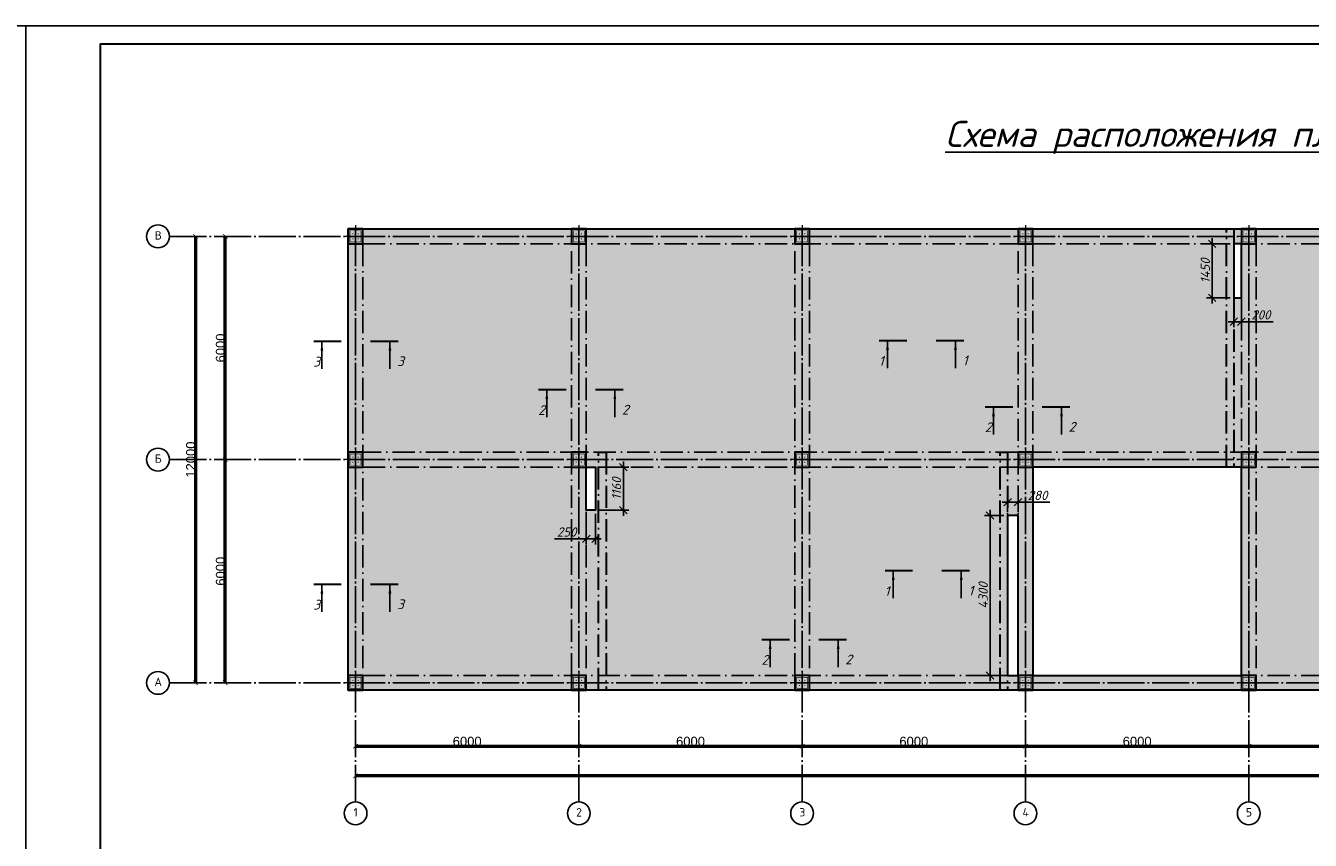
# Model space of a CAD drawing. Header units: millimetres. Extents: x -33345 to 4712671, y -3392 to 121473.
# Tile 662 of 1056: x 3408872 to 3443385, y 64606 to 86501. Entities that reach past the tile are written whole.
import ezdxf

# ---------------------------------------------------------------- set-up
doc = ezdxf.new("R2010")
doc.units = ezdxf.units.MM
for name, pattern in [('ACAD_ISO10W100', [18, 12, -3, 0, -3]), ('CENTER2', [28.575, 19.05, -3.175, 3.175, -3.175]), ('ГОСТ 2.303 5', [24, 20, -1.5, 1, -1.5])]:
    doc.linetypes.add(name, pattern=pattern)
doc.layers.add('0.25', color=7, linetype='Continuous', lineweight=25)
for name, color, linetype in [('00-Axes', 1, 'CENTER2'), ('kcd_tx', 7, 'Continuous'), ('Цоколь', 7, 'Continuous')]:
    doc.layers.add(name, color=color, linetype=linetype)
doc.styles.add('_text', font='isocpeui.ttf')
doc.styles.add('ISOCPEUR_1.00', font='isocpeui.ttf')
doc.styles.get("Standard").update_dxf_attribs({"font": 'arial.ttf'})
doc.styles.add('Констр', font='isocpeui.ttf')
doc.styles.add('Тохир', font='isocpeui.ttf', dxfattribs={"oblique": 2, "height": 250})
doc.dimstyles.new('Islom 94', dxfattribs={"dimtxt": 250, "dimasz": 200, "dimexe": 150, "dimexo": 100, "dimgap": 60, "dimtad": 1, "dimdec": 0, "dimtxsty": '_text', "dimblk": 'OBLIQUE', "dimcen": 0, "dimdle": 150, "dimadec": 0, "dimazin": 0, "dimtfac": 1, "dimtdec": 0, "dimtmove": 0, "dimatfit": 3, "dimfxl": 1, "dimarcsym": 0})
doc.dimstyles.new('ISO-25$0', dxfattribs={"dimtxt": 300, "dimasz": 200, "dimexe": 100, "dimexo": 300, "dimgap": 50, "dimtad": 1, "dimdec": 0, "dimtxsty": 'Standard', "dimblk": 'OBLIQUE', "dimcen": 250, "dimadec": 0, "dimazin": 0, "dimtfac": 1, "dimtdec": 0, "dimtmove": 0, "dimatfit": 3, "dimldrblk": 'OBLIQUE', "dimfxl": 1.25, "dimarcsym": 0})

# ---------------------------------------------------------------- blocks, each defined once
blk = doc.blocks.new('*U282')
at = {"layer": '0.25', "color": 5, "linetype": 'Continuous', "lineweight": 25, "ltscale": 100}
blk.add_lwpolyline([(-72619, 0), (0, 0), (0, 42000), (-72619, 42000), (-72619, 0)], dxfattribs=at)
at = {"layer": '0.25', "color": 7, "linetype": 'Continuous', "lineweight": 30, "ltscale": 100}
blk.add_lwpolyline([(-70619, 500), (-500, 500), (-500, 41500), (-70619, 41500), (-70619, 500)], dxfattribs=at)
blk = doc.blocks.new('_ArchTick')
at = {"color": 0, "linetype": 'ByBlock', "const_width": 0.15}
blk.add_lwpolyline([(-0.5, -0.5), (0.5, 0.5)], dxfattribs=at)
blk = doc.blocks.new('*D43')
at = {"color": 0, "lineweight": -2, "transparency": 16777216}
for p, q in [((-36640, 60.625), (-36640, 61.25)), ((-36640, 60), (-30640, 60)), ((-30640, 60.625), (-30640, 61.25))]:
    blk.add_line(p, q, dxfattribs=at)
at = {"layer": 'Defpoints', "color": 0, "lineweight": 0, "transparency": 16777216}
for p in [(-36640, 60), (-30640, 60), (-30640, 60)]:
    blk.add_point(p, dxfattribs=at)
at = {"color": 0, "lineweight": -2, "transparency": 16777216, "xscale": 120, "yscale": 120, "zscale": 120, "rotation": 180}
blk.add_blockref('_ArchTick', (-36640, 60), dxfattribs=at)
at = {"color": 0, "lineweight": -2, "transparency": 16777216, "xscale": 120, "yscale": 120, "zscale": 120}
blk.add_blockref('_ArchTick', (-30640, 60), dxfattribs=at)
at = {"color": 0, "lineweight": 0, "transparency": 16777216, "insert": (-33640, 185.625), "char_height": 250, "attachment_point": 5}
blk.add_mtext('6000', dxfattribs=at)
blk = doc.blocks.new('_Oblique')
at = {"color": 0, "linetype": 'ByBlock', "lineweight": -2}
blk.add_line((-0.5, -0.5), (0.5, 0.5), dxfattribs=at)
blk = doc.blocks.new('*D14')
at = {"color": 0, "lineweight": -2, "transparency": 16777216}
for p, q in [((1035447, -1561152), (1035447, -1561151)), ((1035447, -1561152), (1041447, -1561152)), ((1041447, -1561152), (1041447, -1561151))]:
    blk.add_line(p, q, dxfattribs=at)
at = {"layer": 'Defpoints', "color": 0, "lineweight": 50, "transparency": 16777216}
for p in [(1035447, -1561152), (1041447, -1561152), (1041447, -1561152)]:
    blk.add_point(p, dxfattribs=at)
at = {"color": 0, "lineweight": -2, "transparency": 16777216, "xscale": 120, "yscale": 120, "zscale": 120, "rotation": 180}
blk.add_blockref('_ArchTick', (1035447, -1561152), dxfattribs=at)
at = {"color": 0, "lineweight": -2, "transparency": 16777216, "xscale": 120, "yscale": 120, "zscale": 120}
blk.add_blockref('_ArchTick', (1041447, -1561152), dxfattribs=at)
at = {"color": 0, "lineweight": 0, "transparency": 16777216, "insert": (1038447, -1561027), "char_height": 250, "attachment_point": 5}
blk.add_mtext('6000', dxfattribs=at)
blk = doc.blocks.new('*D15')
at = {"color": 0, "lineweight": -2, "transparency": 16777216}
for p, q in [((1041447, -1561152), (1041447, -1561151)), ((1041447, -1561152), (1047447, -1561152)), ((1047447, -1561152), (1047447, -1561151))]:
    blk.add_line(p, q, dxfattribs=at)
at = {"layer": 'Defpoints', "color": 0, "lineweight": 50, "transparency": 16777216}
for p in [(1041447, -1561152), (1047447, -1561152), (1047447, -1561152)]:
    blk.add_point(p, dxfattribs=at)
at = {"color": 0, "lineweight": -2, "transparency": 16777216, "xscale": 120, "yscale": 120, "zscale": 120, "rotation": 180}
blk.add_blockref('_ArchTick', (1041447, -1561152), dxfattribs=at)
at = {"color": 0, "lineweight": -2, "transparency": 16777216, "xscale": 120, "yscale": 120, "zscale": 120}
blk.add_blockref('_ArchTick', (1047447, -1561152), dxfattribs=at)
at = {"color": 0, "lineweight": 0, "transparency": 16777216, "insert": (1044447, -1561027), "char_height": 250, "attachment_point": 5}
blk.add_mtext('6000', dxfattribs=at)
blk = doc.blocks.new('*D16')
at = {"color": 0, "lineweight": -2, "transparency": 16777216}
for p, q in [((1047447, -1561152), (1047447, -1561151)), ((1047447, -1561152), (1053447, -1561152)), ((1053447, -1561152), (1053447, -1561151))]:
    blk.add_line(p, q, dxfattribs=at)
at = {"layer": 'Defpoints', "color": 0, "lineweight": 50, "transparency": 16777216}
for p in [(1047447, -1561152), (1053447, -1561152), (1053447, -1561152)]:
    blk.add_point(p, dxfattribs=at)
at = {"color": 0, "lineweight": -2, "transparency": 16777216, "xscale": 120, "yscale": 120, "zscale": 120, "rotation": 180}
blk.add_blockref('_ArchTick', (1047447, -1561152), dxfattribs=at)
at = {"color": 0, "lineweight": -2, "transparency": 16777216, "xscale": 120, "yscale": 120, "zscale": 120}
blk.add_blockref('_ArchTick', (1053447, -1561152), dxfattribs=at)
at = {"color": 0, "lineweight": 0, "transparency": 16777216, "insert": (1050447, -1561027), "char_height": 250, "attachment_point": 5}
blk.add_mtext('6000', dxfattribs=at)
blk = doc.blocks.new('*D31')
at = {"color": 0, "lineweight": -2, "transparency": 16777216}
for p, q in [((-12640, 61), (-12640, 61)), ((-12640, 60), (-5640, 60)), ((-5640, 61), (-5640, 61))]:
    blk.add_line(p, q, dxfattribs=at)
at = {"layer": 'Defpoints', "color": 0, "lineweight": 0, "transparency": 16777216}
for p in [(-12640, 60), (-5640, 60), (-5640, 60)]:
    blk.add_point(p, dxfattribs=at)
at = {"color": 0, "lineweight": -2, "transparency": 16777216, "xscale": 120, "yscale": 120, "zscale": 120, "rotation": 180}
blk.add_blockref('_ArchTick', (-12640, 60), dxfattribs=at)
at = {"color": 0, "lineweight": -2, "transparency": 16777216, "xscale": 120, "yscale": 120, "zscale": 120}
blk.add_blockref('_ArchTick', (-5640, 60), dxfattribs=at)
at = {"color": 0, "lineweight": 0, "transparency": 16777216, "insert": (-9140, 187), "char_height": 250, "attachment_point": 5}
blk.add_mtext('7000', dxfattribs=at)
blk = doc.blocks.new('*D44')
at = {"color": 0, "lineweight": -2, "transparency": 16777216}
for p, q in [((-36640, -739.375), (-36640, -738.75)), ((22760, -740), (-36640, -740)), ((22760, -739.375), (22760, -738.75))]:
    blk.add_line(p, q, dxfattribs=at)
at = {"layer": 'Defpoints', "color": 0, "lineweight": 0, "transparency": 16777216}
for p in [(-36640, -740), (-36640, -740), (22760, -740)]:
    blk.add_point(p, dxfattribs=at)
at = {"color": 0, "lineweight": -2, "transparency": 16777216, "xscale": 120, "yscale": 120, "zscale": 120, "rotation": 180}
blk.add_blockref('_ArchTick', (-36640, -740), dxfattribs=at)
at = {"color": 0, "lineweight": -2, "transparency": 16777216, "xscale": 120, "yscale": 120, "zscale": 120}
blk.add_blockref('_ArchTick', (22760, -740), dxfattribs=at)
at = {"color": 0, "lineweight": 0, "transparency": 16777216, "insert": (-6940, -614.375), "char_height": 250, "attachment_point": 5}
blk.add_mtext('59400', dxfattribs=at)
blk = doc.blocks.new('*D45')
at = {"color": 0, "lineweight": -2, "transparency": 16777216}
for p, q in [((-40140, 1760), (-40140, 7760)), ((-40139.375, 7760), (-40138.75, 7760)), ((-40139.375, 1760), (-40138.75, 1760))]:
    blk.add_line(p, q, dxfattribs=at)
at = {"layer": 'Defpoints', "color": 0, "lineweight": 0, "transparency": 16777216}
for p in [(-40140, 7760), (-40140, 7760), (-40140, 1760)]:
    blk.add_point(p, dxfattribs=at)
at = {"color": 0, "lineweight": -2, "transparency": 16777216, "xscale": 120, "yscale": 120, "zscale": 120}
for p, rotation in [((-40140, 7760), 90), ((-40140, 1760), 270)]:
    blk.add_blockref('_ArchTick', p, dxfattribs=dict(at, rotation=rotation))
at = {"color": 0, "lineweight": 0, "transparency": 16777216, "insert": (-40265.625, 4760), "char_height": 250, "attachment_point": 5, "rotation": 90}
blk.add_mtext('6000', dxfattribs=at)
blk = doc.blocks.new('*D19')
at = {"color": 0, "lineweight": -2, "transparency": 16777216}
for p, q in [((1025947, -1547452), (1025948, -1547452)), ((1025947, -1553452), (1025947, -1547452)), ((1025947, -1553452), (1025948, -1553452))]:
    blk.add_line(p, q, dxfattribs=at)
at = {"layer": 'Defpoints', "color": 0, "lineweight": 50, "transparency": 16777216}
for p in [(1025947, -1547452), (1025947, -1547452), (1025947, -1553452)]:
    blk.add_point(p, dxfattribs=at)
at = {"color": 0, "lineweight": -2, "transparency": 16777216, "xscale": 120, "yscale": 120, "zscale": 120}
for p, rotation in [((1025947, -1547452), 90), ((1025947, -1553452), 270)]:
    blk.add_blockref('_ArchTick', p, dxfattribs=dict(at, rotation=rotation))
at = {"color": 0, "lineweight": 0, "transparency": 16777216, "insert": (1025821, -1550452), "char_height": 250, "attachment_point": 5, "rotation": 90}
blk.add_mtext('6000', dxfattribs=at)
blk = doc.blocks.new('*D46')
at = {"color": 0, "lineweight": -2, "transparency": 16777216}
for p, q in [((-40940, 13760), (-40940, 1760)), ((-40939, 13760), (-40939, 13760)), ((-40939, 1760), (-40939, 1760))]:
    blk.add_line(p, q, dxfattribs=at)
at = {"layer": 'Defpoints', "color": 0, "lineweight": 0, "transparency": 16777216}
for p in [(-40940, 13760), (-40940, 1760), (-40940, 1760)]:
    blk.add_point(p, dxfattribs=at)
at = {"color": 0, "lineweight": -2, "transparency": 16777216, "xscale": 120, "yscale": 120, "zscale": 120}
for p, rotation in [((-40940, 13760), 90), ((-40940, 1760), 270)]:
    blk.add_blockref('_ArchTick', p, dxfattribs=dict(at, rotation=rotation))
at = {"color": 0, "lineweight": 0, "transparency": 16777216, "insert": (-41066, 7760), "char_height": 250, "attachment_point": 5, "rotation": 90}
blk.add_mtext('12000', dxfattribs=at)
blk = doc.blocks.new('column')
at = {"lineweight": 0}
for points in [[(-68, 56, -1), (-68, 86, -1)], [(68, 56, 1), (68, 86, 1)], [(-68, -56, 1), (-68, -86, 1)], [(68, -56, -1), (68, -86, -1)]]:
    blk.add_hatch(color=0, dxfattribs=at).paths.add_polyline_path(points)
at = {"color": 0, "lineweight": 0}
for p, q in [((0, 300), (0, -300)), ((300, 0), (-300, 0))]:
    blk.add_line(p, q, dxfattribs=at)
at = {"lineweight": 30}
blk.add_lwpolyline([(-200, 200), (200, 200), (200, -200), (-200, -200)], close=True, dxfattribs=at)
at = {"color": 0, "lineweight": 0, "const_width": 15}
blk.add_lwpolyline([(150, -150), (150, 150), (-150, 150), (-150, -150)], close=True, dxfattribs=at)
blk = doc.blocks.new('*D2329')
at = {"color": 0, "lineweight": -2, "transparency": 16777216}
for p, q in [((3424283, 74638), (3425080, 74638)), ((3424930, 73328), (3424930, 74788)), ((3424283, 73478), (3425080, 73478))]:
    blk.add_line(p, q, dxfattribs=at)
at = {"layer": 'Defpoints', "color": 0, "lineweight": 30, "transparency": 16777216}
for p in [(3424183, 74638, 1359241), (3424930, 74638), (3424183, 73478, 1359241)]:
    blk.add_point(p, dxfattribs=at)
at = {"color": 0, "lineweight": -2, "transparency": 16777216, "xscale": 200, "yscale": 200, "zscale": 200}
for p, rotation in [((3424930, 74638), 90), ((3424930, 73478), 270)]:
    blk.add_blockref('_Oblique', p, dxfattribs=dict(at, rotation=rotation))
at = {"color": 0, "lineweight": 0, "transparency": 16777216, "insert": (3424745, 74058), "char_height": 250, "attachment_point": 5, "rotation": 90, "style": '_text'}
blk.add_mtext('1160', dxfattribs=at)
blk = doc.blocks.new('*D2330')
at = {"color": 0, "lineweight": -2, "transparency": 16777216}
for p, q in [((3423933, 73378), (3423933, 72558)), ((3424183, 73378), (3424183, 72558)), ((3423933, 72708), (3423082, 72708)), ((3424333, 72708), (3423933, 72708))]:
    blk.add_line(p, q, dxfattribs=at)
at = {"layer": 'Defpoints', "color": 0, "lineweight": 30, "transparency": 16777216}
for p in [(3423933, 73478, 1359241), (3424183, 73478, 1359241), (3423933, 72708)]:
    blk.add_point(p, dxfattribs=at)
at = {"color": 0, "lineweight": -2, "transparency": 16777216, "xscale": 200, "yscale": 200, "zscale": 200, "rotation": 180}
blk.add_blockref('_Oblique', (3423933, 72708), dxfattribs=at)
at = {"color": 0, "lineweight": -2, "transparency": 16777216, "xscale": 200, "yscale": 200, "zscale": 200}
blk.add_blockref('_Oblique', (3424183, 72708), dxfattribs=at)
at = {"color": 0, "lineweight": 0, "transparency": 16777216, "insert": (3423407, 72893), "char_height": 250, "attachment_point": 5, "style": '_text'}
blk.add_mtext('250', dxfattribs=at)
blk = doc.blocks.new('*D3926')
at = {"layer": 'Defpoints', "color": 0, "lineweight": 0, "transparency": 16777216}
for p in [(3435253, 73338, 1359241), (3434781, 69038), (3435253, 69038, 1359241)]:
    blk.add_point(p, dxfattribs=at)
at = {"layer": 'kcd_tx', "color": 0, "lineweight": -2, "transparency": 16777216}
for p, q in [((3435153, 73338), (3434631, 73338)), ((3434781, 73488), (3434781, 68888)), ((3435153, 69038), (3434631, 69038))]:
    blk.add_line(p, q, dxfattribs=at)
at = {"layer": 'kcd_tx', "color": 0, "lineweight": -2, "transparency": 16777216, "xscale": 200, "yscale": 200, "zscale": 200}
for p, rotation in [((3434781, 73338), 90), ((3434781, 69038), 270)]:
    blk.add_blockref('_Oblique', p, dxfattribs=dict(at, rotation=rotation))
at = {"layer": 'kcd_tx', "color": 0, "lineweight": 0, "transparency": 16777216, "insert": (3434596, 71188), "char_height": 250, "attachment_point": 5, "rotation": 90, "style": '_text'}
blk.add_mtext('4300', dxfattribs=at)
blk = doc.blocks.new('*D3927')
at = {"layer": 'Defpoints', "color": 0, "lineweight": 0, "transparency": 16777216}
for p in [(3435533, 73692), (3435253, 73338, 1359241), (3435533, 73338, 1359241)]:
    blk.add_point(p, dxfattribs=at)
at = {"layer": 'kcd_tx', "color": 0, "lineweight": -2, "transparency": 16777216}
for p, q in [((3435103, 73692), (3435533, 73692)), ((3435253, 73438), (3435253, 73842)), ((3435533, 73438), (3435533, 73842)), ((3435533, 73692), (3436384, 73692))]:
    blk.add_line(p, q, dxfattribs=at)
at = {"layer": 'kcd_tx', "color": 0, "lineweight": -2, "transparency": 16777216, "xscale": 200, "yscale": 200, "zscale": 200, "rotation": 180}
blk.add_blockref('_Oblique', (3435253, 73692), dxfattribs=at)
at = {"layer": 'kcd_tx', "color": 0, "lineweight": -2, "transparency": 16777216, "xscale": 200, "yscale": 200, "zscale": 200}
blk.add_blockref('_Oblique', (3435533, 73692), dxfattribs=at)
at = {"layer": 'kcd_tx', "color": 0, "lineweight": 0, "transparency": 16777216, "insert": (3436058, 73877), "char_height": 250, "attachment_point": 5, "style": '_text'}
blk.add_mtext('280', dxfattribs=at)
blk = doc.blocks.new('*D3928')
at = {"layer": 'Defpoints', "color": 0, "lineweight": 0, "transparency": 16777216}
for p in [(3441333, 80638, 1359241), (3440749, 79188), (3441333, 79188, 1359241)]:
    blk.add_point(p, dxfattribs=at)
at = {"layer": 'kcd_tx', "color": 0, "lineweight": -2, "transparency": 16777216}
for p, q in [((3440749, 80788), (3440749, 79038)), ((3441233, 80638), (3440599, 80638)), ((3441233, 79188), (3440599, 79188))]:
    blk.add_line(p, q, dxfattribs=at)
at = {"layer": 'kcd_tx', "color": 0, "lineweight": -2, "transparency": 16777216, "xscale": 200, "yscale": 200, "zscale": 200}
for p, rotation in [((3440749, 80638), 90), ((3440749, 79188), 270)]:
    blk.add_blockref('_Oblique', p, dxfattribs=dict(at, rotation=rotation))
at = {"layer": 'kcd_tx', "color": 0, "lineweight": 0, "transparency": 16777216, "insert": (3440564, 79913), "char_height": 250, "attachment_point": 5, "rotation": 90, "style": '_text'}
blk.add_mtext('1450', dxfattribs=at)
blk = doc.blocks.new('*D3929')
at = {"layer": 'Defpoints', "color": 0, "lineweight": 0, "transparency": 16777216}
for p in [(3441333, 79188, 1359241), (3441533, 79188, 1359241), (3441533, 78545)]:
    blk.add_point(p, dxfattribs=at)
at = {"layer": 'kcd_tx', "color": 0, "lineweight": -2, "transparency": 16777216}
for p, q in [((3441333, 79088), (3441333, 78395)), ((3441533, 79088), (3441533, 78395)), ((3441183, 78545), (3441533, 78545)), ((3441533, 78545), (3442384, 78545))]:
    blk.add_line(p, q, dxfattribs=at)
at = {"layer": 'kcd_tx', "color": 0, "lineweight": -2, "transparency": 16777216, "xscale": 200, "yscale": 200, "zscale": 200, "rotation": 180}
blk.add_blockref('_Oblique', (3441333, 78545), dxfattribs=at)
at = {"layer": 'kcd_tx', "color": 0, "lineweight": -2, "transparency": 16777216, "xscale": 200, "yscale": 200, "zscale": 200}
blk.add_blockref('_Oblique', (3441533, 78545), dxfattribs=at)
at = {"layer": 'kcd_tx', "color": 0, "lineweight": 0, "transparency": 16777216, "insert": (3442058, 78730), "char_height": 250, "attachment_point": 5, "style": '_text'}
blk.add_mtext('200', dxfattribs=at)
blk = doc.blocks.new('fgfgfgfgggffrw')
at = {"layer": '00-Axes', "color": 251, "linetype": 'ГОСТ 2.303 5', "ltscale": 50, "true_color": 0x636466}
for points in [[(-36640, 13960), (-36640, -1440)], [(-30640, 13960), (-30640, -1440)], [(-24640, 13960), (-24640, -1440)], [(-18640, 13960), (-18640, -1440)], [(-12640, 13960), (-12640, -1440)], [(22960, 13760), (-41640, 13760)], [(22960, 7760), (-41640, 7760)], [(22960, 1760), (-41640, 1760)]]:
    blk.add_lwpolyline(points, dxfattribs=at)
at = {"layer": '00-Axes', "color": 219, "linetype": 'ByBlock', "ltscale": 100, "true_color": 0x642165}
for centre in [(-41946, 13760), (-41946, 7760), (-41946, 1760), (-36640, -1746), (-30640, -1746), (-24640, -1746), (-18640, -1746), (-12640, -1746)]:
    blk.add_circle(centre, 306, dxfattribs=at)
at = {"layer": '00-Axes', "color": 219, "linetype": 'ByBlock', "ltscale": 100, "true_color": 0x642165, "char_height": 226.059, "attachment_point": 1, "style": 'ISOCPEUR_1.00'}
for s, insert in [('\\pxqc;{\\fISOCPEUR|b0|i0|c204|p34;В}', (-42327.1, 13899.8)), ('\\pxqc;{\\fISOCPEUR|b0|i0|c204|p34;Б}', (-42327.1, 7899.8)), ('\\pxqc;{\\fISOCPEUR|b0|i0|c204|p34;А}', (-42327.1, 1899.8)), ('\\pxqc;{\\fISOCPEUR|b0|i0|c204|p34;1}', (-37021.2, -1606.2)), ('\\pxqc;{\\fISOCPEUR|b0|i0|c204|p34;2}', (-31021.2, -1606.2)), ('\\pxqc;{\\fISOCPEUR|b0|i0|c204|p34;3}', (-25021.2, -1606.2)), ('\\pxqc;{\\fISOCPEUR|b0|i0|c204|p34;4}', (-19021.2, -1606.2)), ('\\pxqc;{\\fISOCPEUR|b0|i0|c204|p34;5}', (-13021.2, -1606.2))]:
    blk.add_mtext_dynamic_manual_height_columns(s, width=772.479, gutter_width=706.4, heights=[0], dxfattribs=dict(at, insert=insert))
at = {"color": 18, "lineweight": 0, "true_color": 0x000000}
for base, p1, p2, picture, middle in [((-40940, 1760), (-40940, 13760), (-40940, 1760), '*D46', (-41065.6, 7760)), ((-40140, 7760), (-40140, 1760), (-40140, 7760), '*D45', (-40265.6, 4760))]:
    dim = blk.add_linear_dim(base=base, p1=p1, p2=p2, angle=90, dimstyle='ISO-25$0', dxfattribs=at)
    dim.commit()
    dim.dimension.update_dxf_attribs({"geometry": picture, "text_midpoint": middle})
dim = blk.add_linear_dim(base=(-40140, 13760), p1=(-40140, 7760), p2=(-40140, 13760), angle=90, dimstyle='ISO-25$0', dxfattribs=at)
dim.commit()
dim.dimension.update_dxf_attribs({"geometry": '*D19', "text_midpoint": (-40265.6, 10760), "insert": (-1066086.8, 1561212.4)})
for base, p1, p2, picture, middle in [((-30640, 60), (-36640, 60), (-30640, 60), '*D43', (-33640, 185.6)), ((-5640, 60), (-12640, 60), (-5640, 60), '*D31', (-9140, 187.2)), ((-36640, -740), (22760, -740), (-36640, -740), '*D44', (-6940, -614.4))]:
    dim = blk.add_linear_dim(base=base, p1=p1, p2=p2, dimstyle='ISO-25$0', dxfattribs=at)
    dim.commit()
    dim.dimension.update_dxf_attribs({"geometry": picture, "text_midpoint": middle})
for base, p1, p2, picture, middle in [((-24640, 60), (-30640, 60), (-24640, 60), '*D14', (-27640, 185.6)), ((-18640, 60), (-24640, 60), (-18640, 60), '*D15', (-21640, 185.6)), ((-12640, 60), (-18640, 60), (-12640, 60), '*D16', (-15640, 185.6))]:
    dim = blk.add_linear_dim(base=base, p1=p1, p2=p2, dimstyle='ISO-25$0', dxfattribs=at)
    dim.commit()
    dim.dimension.update_dxf_attribs({"geometry": picture, "text_midpoint": middle, "insert": (-1066086.8, 1561212.4)})

msp = doc.modelspace()

# ---------------------------------------------------------------- hatches: boundary and pattern name
at = {"layer": 'Цоколь', "lineweight": 0, "true_color": 0x293189}
h = msp.add_hatch(dxfattribs=at)
h.set_pattern_fill('ANSI36', color=177, scale=50)
h.set_pattern_definition([(45, (314975.59, -1455570.7), (84.189901, 308.696304), [396.875, -79.375, 0, -79.375])])
h.paths.add_polyline_path([(3417532.945, 81038.371), (3477332.945, 81038.371), (3477332.945, 68638.371), (3417532.945, 68638.371)])
h.paths.add_polyline_path([(3435932.945, 69038.371), (3441532.945, 69038.371), (3441532.945, 74638.371), (3435932.945, 74638.371)], flags=16)
h.paths.add_polyline_path([(3448932.945, 69038.371), (3454532.945, 69038.371), (3454532.945, 74638.371), (3448932.945, 74638.371)], flags=16)
h.paths.add_polyline_path([(3464932.945, 74388.371), (3464932.945, 74638.371), (3464013, 74638.371), (3464013, 74388.371)], flags=16)
h.paths.add_polyline_path([(3435532.945, 73338.37), (3435252.945, 73338.37), (3435252.945, 69038.371), (3435532.945, 69038.371)], flags=16)
h.paths.add_polyline_path([(3441332.945, 79188.371), (3441532.945, 79188.371), (3441532.945, 80638.371), (3441332.945, 80638.371)], flags=16)
h.paths.add_polyline_path([(3448212.945, 73718.371), (3448532.945, 73718.371), (3448532.945, 74638.371), (3448212.945, 74638.371)], flags=16)
h.paths.add_polyline_path([(3449132.945, 80638.371), (3448932.945, 80638.371), (3448932.945, 79188.371), (3449132.945, 79188.371)], flags=16)
h.paths.add_polyline_path([(3459732.945, 80638.371), (3459732.945, 80388.371), (3460532.945, 80388.371), (3460532.945, 80638.371)], flags=16)
h.paths.add_polyline_path([(3476932.945, 80638.371), (3476682.945, 80638.371), (3476682.945, 79838.371), (3476932.945, 79838.371)], flags=16)
h.paths.add_polyline_path([(3455212.945, 74638.371), (3454932.945, 74638.371), (3454932.945, 69038.371), (3455212.945, 69038.371)], flags=16)
h.paths.add_polyline_path([(3423932.945, 73478.371), (3424182.945, 73478.371), (3424182.945, 74638.371), (3423932.945, 74638.371)], flags=16)

# ---------------------------------------------------------------- linework, layer by layer
at = {"color": 116, "linetype": 'Continuous', "lineweight": 25, "ltscale": 3, "true_color": 0x136734}
for p, q in [((3432024.713, 78012.693), (3432024.713, 77300.193)), ((3433852.454, 78012.693), (3433852.454, 77300.193)), ((3416829.554, 77991.232, 1359241.496), (3416829.554, 77278.732, 1359241.496)), ((3418657.294, 77991.232, 1359241.496), (3418657.294, 77278.732, 1359241.496)), ((3422873.176, 76690.487, 1359241.496), (3422873.176, 75977.987, 1359241.496)), ((3424700.916, 76690.487, 1359241.496), (3424700.916, 75977.987, 1359241.496)), ((3434873.176, 76227.597, 1359241.496), (3434873.176, 75515.097, 1359241.496)), ((3436700.916, 76227.597, 1359241.496), (3436700.916, 75515.097, 1359241.496)), ((3432179.484, 71825.584), (3432179.484, 71113.084)), ((3434007.224, 71825.584), (3434007.224, 71113.084)), ((3416829.554, 71459.816, 1359241.496), (3416829.554, 70747.316, 1359241.496)), ((3418657.294, 71459.816, 1359241.496), (3418657.294, 70747.316, 1359241.496)), ((3428873.176, 69975.558, 1359241.496), (3428873.176, 69263.058, 1359241.496)), ((3430700.916, 69975.558, 1359241.496), (3430700.916, 69263.058, 1359241.496))]:
    msp.add_line(p, q, dxfattribs=at)
at = {"color": 177, "lineweight": 30, "true_color": 0x293189, "elevation": 1359241.496}
for points in [[(3417532.945, 81038.371), (3477332.945, 81038.371), (3477332.945, 68638.371), (3417532.945, 68638.371)], [(3435932.945, 69038.371), (3441532.945, 69038.371), (3441532.945, 74638.371), (3435932.945, 74638.371)]]:
    msp.add_lwpolyline(points, close=True, dxfattribs=at)
at = {"color": 177, "linetype": 'ACAD_ISO10W100', "ltscale": 50, "true_color": 0x293189, "elevation": 1359241.496}
for points in [[(3417932.945, 80638.371), (3476932.945, 80638.371), (3476932.945, 81038.371), (3417932.945, 81038.371)], [(3417932.945, 69038.371), (3417532.945, 69038.371), (3417532.945, 80638.371), (3417932.945, 80638.371)], [(3423932.945, 69038.371), (3423532.945, 69038.371), (3423532.945, 80638.371), (3423932.945, 80638.371)], [(3429932.945, 69038.371), (3429532.945, 69038.371), (3429532.945, 80638.371), (3429932.945, 80638.371)], [(3435932.945, 69038.371), (3435532.945, 69038.371), (3435532.945, 80638.371), (3435932.945, 80638.371)], [(3441932.945, 69038.371), (3441532.945, 69038.371), (3441532.945, 80638.371), (3441932.945, 80638.371)], [(3417932.945, 74638.371), (3476932.945, 74638.371), (3476932.945, 75038.371), (3417932.945, 75038.371)], [(3476932.945, 68638.371), (3417932.945, 68638.371), (3417932.945, 69038.371), (3476932.945, 69038.371)]]:
    msp.add_lwpolyline(points, close=True, dxfattribs=at)
at = {"color": 1, "linetype": 'ACAD_ISO10W100', "lineweight": 30, "ltscale": 50, "elevation": 1359241.496}
for points in [[(3441132.945, 81038.371), (3441332.945, 81038.371), (3441332.945, 74638.371), (3441132.945, 74638.371)], [(3424263.916, 75038.371), (3424463.916, 75038.371), (3424463.916, 68638.371), (3424263.916, 68638.371)], [(3435052.945, 75038.371), (3435252.945, 75038.371), (3435252.945, 68638.371), (3435052.945, 68638.371)]]:
    msp.add_lwpolyline(points, close=True, dxfattribs=at)
at = {"color": 6, "lineweight": 30, "elevation": 1359241.496}
for points in [[(3441532.945, 80638.371), (3441332.945, 80638.371), (3441332.945, 79188.371), (3441532.945, 79188.371)], [(3423932.945, 74638.371), (3424182.945, 74638.371), (3424182.945, 73478.371), (3423932.945, 73478.371)], [(3435252.945, 69038.371), (3435532.945, 69038.371), (3435532.945, 73338.37), (3435252.945, 73338.37)]]:
    msp.add_lwpolyline(points, close=True, dxfattribs=at)
at = {"color": 116, "linetype": 'Continuous', "lineweight": 25, "ltscale": 3, "true_color": 0x136734, "const_width": 52.5, "elevation": 1359241.496}
for points in [[(3416604.554, 78017.482), (3417354.554, 78017.482)], [(3418882.294, 78017.482), (3418132.294, 78017.482)], [(3422648.176, 76716.737), (3423398.176, 76716.737)], [(3424925.916, 76716.737), (3424175.916, 76716.737)], [(3434648.176, 76253.847), (3435398.176, 76253.847)], [(3436925.916, 76253.847), (3436175.916, 76253.847)], [(3416604.554, 71486.066), (3417354.554, 71486.066)], [(3418882.294, 71486.066), (3418132.294, 71486.066)], [(3428648.176, 70001.808), (3429398.176, 70001.808)], [(3430925.916, 70001.808), (3430175.916, 70001.808)]]:
    msp.add_lwpolyline(points, dxfattribs=at)
at = {"color": 116, "linetype": 'Continuous', "lineweight": 25, "ltscale": 3, "true_color": 0x136734, "const_width": 52.5}
for points in [[(3431799.713, 78038.943), (3432549.713, 78038.943)], [(3434077.454, 78038.943), (3433327.454, 78038.943)], [(3431954.484, 71851.834), (3432704.484, 71851.834)], [(3434232.224, 71851.834), (3433482.224, 71851.834)]]:
    msp.add_lwpolyline(points, dxfattribs=at)
at = {"color": 116, "linetype": 'Continuous', "lineweight": 25, "ltscale": 3, "true_color": 0x136734}
for points in [[(3432024.713, 78012.693), (3432062.422, 77787.355), (3431987.005, 77787.355)], [(3433852.454, 78012.693), (3433890.162, 77787.355), (3433814.745, 77787.355)], [(3416829.554, 77991.232, 1359241.496), (3416867.263, 77765.894, 1359241.496), (3416791.846, 77765.894, 1359241.496)], [(3418657.294, 77991.232, 1359241.496), (3418695.003, 77765.894, 1359241.496), (3418619.586, 77765.894, 1359241.496)], [(3422873.176, 76690.487, 1359241.496), (3422910.885, 76465.149, 1359241.496), (3422835.468, 76465.149, 1359241.496)], [(3424700.916, 76690.487, 1359241.496), (3424738.625, 76465.149, 1359241.496), (3424663.208, 76465.149, 1359241.496)], [(3434873.176, 76227.597, 1359241.496), (3434910.885, 76002.26, 1359241.496), (3434835.468, 76002.26, 1359241.496)], [(3436700.916, 76227.597, 1359241.496), (3436738.625, 76002.26, 1359241.496), (3436663.208, 76002.26, 1359241.496)], [(3432179.484, 71825.584), (3432217.193, 71600.247), (3432141.776, 71600.247)], [(3434007.224, 71825.584), (3434044.933, 71600.247), (3433969.516, 71600.247)], [(3416829.554, 71459.816, 1359241.496), (3416867.263, 71234.478, 1359241.496), (3416791.846, 71234.478, 1359241.496)], [(3418657.294, 71459.816, 1359241.496), (3418695.003, 71234.478, 1359241.496), (3418619.586, 71234.478, 1359241.496)], [(3428873.176, 69975.558, 1359241.496), (3428910.885, 69750.221, 1359241.496), (3428835.468, 69750.221, 1359241.496)], [(3430700.916, 69975.558, 1359241.496), (3430738.625, 69750.221, 1359241.496), (3430663.208, 69750.221, 1359241.496)]]:
    msp.add_solid(points, dxfattribs=at)

# ---------------------------------------------------------------- block references
at = {"color": 244, "lineweight": 50, "true_color": 0x991b1e}
msp.add_blockref('fgfgfgfgggffrw', (3454372.945, 67078.371, 1359241.496), dxfattribs=at)
at = {"xscale": -1, "rotation": 270}
for p in [(3417732.945, 80838.371, 1359241.496), (3423732.945, 80838.371, 1359241.496), (3429732.945, 80838.371, 1359241.496), (3435732.945, 80838.371, 1359241.496), (3441732.945, 80838.371, 1359241.496), (3417732.945, 74838.371, 1359241.496), (3423732.945, 74838.371, 1359241.496), (3429732.945, 74838.371, 1359241.496), (3435732.945, 74838.371, 1359241.496), (3441732.945, 74838.371, 1359241.496), (3417732.945, 68838.371, 1359241.496), (3423732.945, 68838.371, 1359241.496), (3429732.945, 68838.371, 1359241.496), (3435732.945, 68838.371, 1359241.496), (3441732.945, 68838.371, 1359241.496)]:
    msp.add_blockref('column', p, dxfattribs=at)
at = {"layer": '0.25', "ltscale": 100, "transparency": 33554687}
for p in [(3408871.727, 44501.326, 1359241.5), (3481490.916, 44501.326, 1359241.5)]:
    msp.add_blockref('*U282', p, dxfattribs=at)

# ---------------------------------------------------------------- texts
at = {"ltscale": 20, "insert": (3446488.79, 83498.19), "char_height": 700, "width": 27516.15851, "attachment_point": 5, "style": 'Констр'}
msp.add_mtext('{\\L\\C0;Схема \\C7;расположения \\C0;план перекрытия на типового этажа   }', dxfattribs=at)
at = {"color": 116, "linetype": 'Continuous', "lineweight": 25, "ltscale": 3, "true_color": 0x136734, "char_height": 262.5, "attachment_point": 1, "style": 'Тохир'}
for s, insert, width in [('3', (3416596.111, 77602.575, 1359241.496), 109.6435), ('3', (3418847.59, 77614.298, 1359241.496), 123.6067), ('1', (3431791.271, 77624.036), 109.6435), ('1', (3434042.75, 77635.759), 123.6067), ('2', (3422639.733, 76301.83, 1359241.496), 20.50863), ('2', (3424891.212, 76313.553, 1359241.496), 123.6067), ('2', (3434639.733, 75838.94, 1359241.496), 20.50863), ('2', (3436891.212, 75850.663, 1359241.496), 123.6067), ('1', (3434197.52, 71448.65), 123.6067), ('1', (3431946.041, 71436.927), 109.6435), ('3', (3416596.111, 71071.159, 1359241.496), 109.6435), ('3', (3418847.59, 71082.882, 1359241.496), 123.6067), ('2', (3428639.733, 69586.901, 1359241.496), 20.50863), ('2', (3430891.212, 69598.624, 1359241.496), 123.6067)]:
    msp.add_mtext(s, dxfattribs=dict(at, insert=insert, width=width))

# ---------------------------------------------------------------- dimensions: what is measured, and where the dimension line sits
at = {"color": 177, "lineweight": 0, "true_color": 0x293189}
dim = msp.add_linear_dim(base=(3424930.474, 74638.371), p1=(3424182.945, 73478.371, 1359241.496), p2=(3424182.945, 74638.371, 1359241.496), angle=90, dimstyle='Islom 94', dxfattribs=at)
dim.commit()
dim.dimension.update_dxf_attribs({"geometry": '*D2329', "text_midpoint": (3424745.474, 74058.371)})
dim = msp.add_linear_dim(base=(3423932.945, 72708.455), p1=(3424182.945, 73478.371, 1359241.496), p2=(3423932.945, 73478.371, 1359241.496), dimstyle='Islom 94', dxfattribs=at)
dim.commit()
dim.dimension.update_dxf_attribs({"geometry": '*D2330', "text_midpoint": (3423407.415, 72893.455)})
at = {"layer": 'kcd_tx', "color": 177, "lineweight": 0, "true_color": 0x293189}
for base, p1, p2, picture, middle in [((3440749.07, 79188.371), (3441332.945, 80638.371, 1359241.496), (3441332.945, 79188.371, 1359241.496), '*D3928', (3440564.07, 79913.371)), ((3434780.986, 69038.371), (3435252.945, 73338.37, 1359241.496), (3435252.945, 69038.371, 1359241.496), '*D3926', (3434595.986, 71188.37))]:
    dim = msp.add_linear_dim(base=base, p1=p1, p2=p2, angle=90, dimstyle='Islom 94', dxfattribs=at)
    dim.commit()
    dim.dimension.update_dxf_attribs({"geometry": picture, "text_midpoint": middle})
for base, p1, p2, picture, middle in [((3441532.945, 78545.374), (3441332.945, 79188.371, 1359241.496), (3441532.945, 79188.371, 1359241.496), '*D3929', (3442058.475, 78730.374)), ((3435532.945, 73691.878), (3435252.945, 73338.37, 1359241.496), (3435532.945, 73338.37, 1359241.496), '*D3927', (3436058.475, 73876.878))]:
    dim = msp.add_linear_dim(base=base, p1=p1, p2=p2, dimstyle='Islom 94', dxfattribs=at)
    dim.commit()
    dim.dimension.update_dxf_attribs({"geometry": picture, "text_midpoint": middle})

doc.saveas('drawing.dxf')
